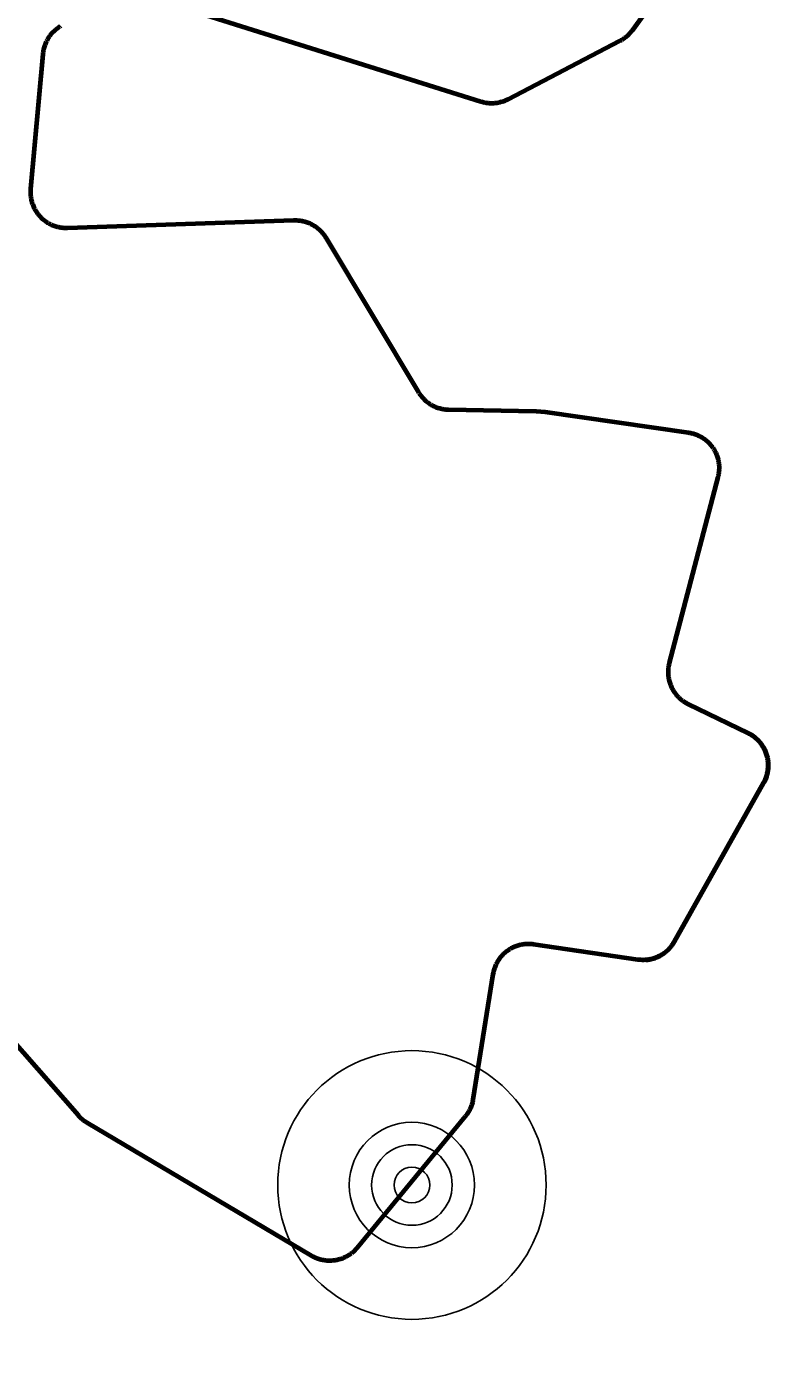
# Model space of a CAD drawing. Extents: x -1643653 to 4543381, y 1624270 to 13878484.
# Drawn here: x 696905 to 698988, y 8948185 to 8951899 of the extents above; entities that cross this region are included whole.
import ezdxf

# ---------------------------------------------------------------- set-up
doc = ezdxf.new("R2010")
doc.units = 0
doc.header["$LTSCALE"] = 160
for name, color, linetype, lineweight in [('15', 7, 'Continuous', 25), ('60', 7, 'Continuous', 13), ('61', 7, 'Continuous', 70)]:
    doc.layers.add(name, color=color, linetype=linetype, lineweight=lineweight)

msp = doc.modelspace()

# ---------------------------------------------------------------- linework, layer by layer
at = {"layer": '15'}
for radius in [375, 175, 112.5, 50]:
    msp.add_circle((697981.3, 8948665.8), radius, dxfattribs=at)
at = {"layer": '60', "lineweight": 25}
msp.add_spline([(814781, 9009175.5), (814787.2, 9009173.4), (814796.9, 9009173.4), (814799.4, 9009172.4), (814805.1, 9009174.5), (814805.6, 9009176.5), (814811.7, 9009179.5), (814811.7, 9009179.5), (814801.5, 9009181), (814790.7, 9009181.5), (814784.1, 9009183.1), (814777.4, 9009185.1), (814778.4, 9009175.5)], degree=3, dxfattribs=at)
at = {"layer": '61'}
for points in [[(698954.1, 8952383.9), (698596.3, 8951888.6), (698594.7, 8951886.3), (698592.9, 8951884.1), (698591.1, 8951882), (698589.2, 8951879.8), (698587.3, 8951877.8), (698585.3, 8951875.8), (698583.2, 8951873.8), (698581.1, 8951871.9), (698579, 8951870.1), (698576.8, 8951868.3), (698574.5, 8951866.6), (698572.2, 8951865), (698569.9, 8951863.4), (698567.5, 8951861.9), (698565.1, 8951860.4), (698562.6, 8951859.1), (698561.5, 8951858.5), (698250.3, 8951696.2), (698247.8, 8951695), (698245.2, 8951693.8), (698242.6, 8951692.6), (698240, 8951691.6), (698237.3, 8951690.6), (698234.7, 8951689.7), (698232, 8951688.9), (698229.2, 8951688.1), (698226.5, 8951687.5), (698223.7, 8951686.9), (698220.9, 8951686.3), (698218.1, 8951685.9), (698215.3, 8951685.6), (698212.5, 8951685.3), (698209.7, 8951685.1), (698206.9, 8951685), (698204, 8951684.9), (698201.2, 8951685), (698198.4, 8951685.1), (698195.6, 8951685.3), (698192.8, 8951685.6), (698189.9, 8951685.9), (698187.2, 8951686.3), (698184.4, 8951686.9), (698181.6, 8951687.5), (698178.9, 8951688.1), (698176.1, 8951688.9), (698174, 8951689.5), (697226, 8951988)], [(696999.8, 8951900.3), (696997.4, 8951898.8), (696995, 8951897.3), (696992.7, 8951895.8), (696990.4, 8951894.1), (696988.1, 8951892.4), (696985.9, 8951890.6), (696983.8, 8951888.8), (696981.7, 8951886.9), (696979.7, 8951884.9), (696977.7, 8951882.9), (696975.7, 8951880.8), (696973.9, 8951878.7), (696972.1, 8951876.5), (696970.3, 8951874.3), (696968.6, 8951872), (696967, 8951869.7), (696965.5, 8951867.4), (696964, 8951865), (696962.6, 8951862.5), (696961.2, 8951860), (696959.9, 8951857.5)], [(696959.9, 8951857.5), (696958.7, 8951854.9), (696957.6, 8951852.3), (696956.5, 8951849.7), (696955.6, 8951847.1), (696954.7, 8951844.4), (696953.8, 8951841.7), (696953.1, 8951839), (696952.4, 8951836.2), (696951.8, 8951833.4), (696951.3, 8951830.7), (696950.8, 8951827.9), (696950.5, 8951825.1), (696950.2, 8951822.8), (696915.8, 8951446.8), (696915.6, 8951444), (696915.5, 8951441.2), (696915.4, 8951438.3), (696915.5, 8951435.5), (696915.6, 8951432.7), (696915.7, 8951429.9), (696916, 8951427.1), (696916.3, 8951424.2), (696916.8, 8951421.5), (696917.3, 8951418.7), (696917.8, 8951415.9), (696918.5, 8951413.2), (696919.2, 8951410.4), (696920, 8951407.7), (696920.9, 8951405), (696921.9, 8951402.4), (696922.9, 8951399.7), (696924, 8951397.1), (696925.2, 8951394.6), (696926.5, 8951392), (696927.8, 8951389.5), (696929.2, 8951387.1), (696930.7, 8951384.7), (696932.2, 8951382.3), (696933.8, 8951380), (696935.5, 8951377.7), (696937.2, 8951375.4), (696939, 8951373.2), (696940.8, 8951371.1), (696942.8, 8951369), (696944.7, 8951367), (696946.8, 8951365), (696948.8, 8951363.1), (696951, 8951361.2), (696953.2, 8951359.5), (696955.4, 8951357.7), (696957.7, 8951356.1), (696960, 8951354.5), (696962.4, 8951352.9), (696964.8, 8951351.5), (696967.3, 8951350.1), (696969.8, 8951348.7), (696972.3, 8951347.5), (696974.9, 8951346.3), (696977.5, 8951345.2), (696980.1, 8951344.2), (696982.8, 8951343.2), (696985.5, 8951342.3), (696988.2, 8951341.5), (696990.9, 8951340.8), (696993.7, 8951340.1), (696996.4, 8951339.5), (696999.2, 8951339), (697002, 8951338.6), (697004.8, 8951338.3), (697007.6, 8951338), (697010.5, 8951337.8), (697013.3, 8951337.7), (697016.1, 8951337.7), (697018.8, 8951337.8), (697651.8, 8951358.8), (697654.7, 8951358.8), (697657.5, 8951358.8), (697660.3, 8951358.7), (697663.1, 8951358.5), (697666, 8951358.3), (697668.8, 8951357.9), (697671.6, 8951357.5), (697674.3, 8951357), (697677.1, 8951356.4), (697679.9, 8951355.7), (697682.6, 8951355), (697685.3, 8951354.2), (697688, 8951353.3), (697690.6, 8951352.3), (697693.3, 8951351.3), (697695.9, 8951350.2), (697698.4, 8951349), (697701, 8951347.7), (697703.5, 8951346.4), (697705.9, 8951345), (697708.3, 8951343.5), (697710.7, 8951342), (697713, 8951340.4), (697715.3, 8951338.7), (697717.6, 8951337)], [(697717.6, 8951337), (697719.7, 8951335.2), (697721.9, 8951333.3), (697724, 8951331.4), (697726, 8951329.4), (697728, 8951327.4), (697729.9, 8951325.3), (697731.7, 8951323.2), (697733.5, 8951321), (697735.2, 8951318.8), (697736.9, 8951316.5), (697738.5, 8951314.1), (697740, 8951311.7), (697740.9, 8951310.3), (697999.6, 8950878.9), (698001.1, 8950876.5), (698002.6, 8950874.1), (698004.2, 8950871.8), (698005.9, 8950869.5), (698007.7, 8950867.3), (698009.5, 8950865.1), (698011.4, 8950863), (698013.3, 8950861), (698015.3, 8950859), (698017.3, 8950857), (698019.4, 8950855.1), (698021.6, 8950853.3), (698023.8, 8950851.5), (698026.1, 8950849.8), (698028.3, 8950848.1), (698030.7, 8950846.6), (698033.1, 8950845.1), (698035.5, 8950843.6), (698038, 8950842.2), (698040.5, 8950840.9), (698043.1, 8950839.7), (698045.6, 8950838.5), (698048.2, 8950837.5), (698050.9, 8950836.4), (698053.6, 8950835.5), (698056.2, 8950834.6), (698059, 8950833.9), (698061.7, 8950833.2), (698064.5, 8950832.5), (698067.2, 8950832), (698070, 8950831.5), (698072.8, 8950831.1), (698075.6, 8950830.8), (698078.5, 8950830.6), (698081.3, 8950830.4), (698083.6, 8950830.3), (698328.8, 8950826.1), (698354, 8950824), (698753.7, 8950766.2), (698756.5, 8950765.7), (698759.3, 8950765.2), (698762.1, 8950764.6), (698764.8, 8950763.9), (698767.5, 8950763.2), (698770.2, 8950762.3), (698772.9, 8950761.4), (698775.6, 8950760.4), (698778.2, 8950759.4), (698780.8, 8950758.2), (698783.3, 8950757), (698785.8, 8950755.8), (698788.3, 8950754.4), (698790.8, 8950753), (698793.2, 8950751.5), (698795.5, 8950750), (698797.9, 8950748.3), (698800.1, 8950746.6), (698802.3, 8950744.9), (698804.5, 8950743.1), (698806.7, 8950741.2), (698808.7, 8950739.3), (698810.7, 8950737.3), (698812.7, 8950735.2), (698814.6, 8950733.1), (698816.4, 8950731), (698818.2, 8950728.8), (698819.9, 8950726.5), (698821.5, 8950724.2), (698823.1, 8950721.9), (698824.6, 8950719.5), (698826.1, 8950717.1), (698827.5, 8950714.6), (698828.8, 8950712.1), (698830, 8950709.5), (698831.2, 8950707), (698832.2, 8950704.3), (698833.2, 8950701.7), (698834.2, 8950699), (698835.1, 8950696.3), (698835.8, 8950693.6), (698836.5, 8950690.9), (698837.2, 8950688.1), (698837.7, 8950685.4), (698838.2, 8950682.6), (698838.6, 8950679.8), (698838.9, 8950677)], [(698838.9, 8950677), (698839.2, 8950674.2), (698839.3, 8950671.3), (698839.4, 8950668.5), (698839.4, 8950665.7), (698839.3, 8950662.8), (698839.1, 8950660), (698838.9, 8950657.2), (698838.6, 8950654.4), (698838.2, 8950651.6), (698837.7, 8950648.8), (698837.1, 8950646), (698836.5, 8950643.3), (698836.1, 8950641.8), (698700.2, 8950123.5), (698699.5, 8950120.7), (698698.9, 8950118), (698698.4, 8950115.2), (698697.9, 8950112.4), (698697.6, 8950109.6), (698697.3, 8950106.8), (698697.1, 8950103.9), (698696.9, 8950101.1), (698696.9, 8950098.3), (698696.9, 8950095.5), (698697.1, 8950092.6), (698697.2, 8950089.8), (698697.5, 8950087), (698697.9, 8950084.2), (698698.3, 8950081.4), (698698.8, 8950078.6), (698699.4, 8950075.8), (698700.1, 8950073.1), (698700.8, 8950070.4), (698701.6, 8950067.7), (698702.5, 8950065), (698703.5, 8950062.3), (698704.6, 8950059.7), (698705.7, 8950057.1), (698706.9, 8950054.5), (698708.2, 8950052), (698709.5, 8950049.5), (698710.9, 8950047.1), (698712.4, 8950044.7), (698713.9, 8950042.3), (698715.5, 8950040), (698717.2, 8950037.7), (698719, 8950035.5), (698720.8, 8950033.3), (698722.6, 8950031.2), (698724.5, 8950029.1), (698726.5, 8950027.1), (698728.6, 8950025.1), (698730.6, 8950023.2), (698732.8, 8950021.3), (698735, 8950019.6), (698737.2, 8950017.8), (698739.5, 8950016.2), (698741.9, 8950014.6), (698744.2, 8950013.1), (698746.7, 8950011.6), (698749.1, 8950010.2), (698751.6, 8950008.9), (698753.4, 8950008.1), (698920.2, 8949927.4), (698922.8, 8949926.1), (698925.3, 8949924.8), (698927.7, 8949923.4), (698930.1, 8949921.9), (698932.5, 8949920.3), (698934.8, 8949918.7), (698937.1, 8949917.1), (698939.3, 8949915.3), (698941.5, 8949913.5), (698943.7, 8949911.7), (698945.7, 8949909.7), (698947.7, 8949907.8), (698949.7, 8949905.7), (698951.6, 8949903.6), (698953.5, 8949901.5), (698955.2, 8949899.3), (698957, 8949897), (698958.6, 8949894.7), (698960.2, 8949892.4), (698961.7, 8949890), (698963.2, 8949887.6), (698964.6, 8949885.1), (698965.9, 8949882.6), (698967.1, 8949880.1), (698968.3, 8949877.5), (698969.4, 8949874.9), (698970.4, 8949872.3), (698971.4, 8949869.6), (698972.2, 8949866.9), (698973.1, 8949864.2), (698973.8, 8949861.5), (698974.4, 8949858.7), (698975, 8949856), (698975.5, 8949853.2), (698975.9, 8949850.4), (698976.2, 8949847.6)], [(698635.2, 8949294.1), (698638, 8949294.4), (698640.8, 8949294.8), (698643.6, 8949295.2), (698646.4, 8949295.7), (698649.1, 8949296.3), (698651.9, 8949297), (698654.6, 8949297.7), (698657.3, 8949298.5), (698660, 8949299.4), (698662.7, 8949300.4), (698665.3, 8949301.4), (698667.9, 8949302.5), (698670.4, 8949303.7), (698673, 8949305), (698675.5, 8949306.3), (698677.9, 8949307.7), (698680.3, 8949309.2), (698682.7, 8949310.8), (698685, 8949312.4), (698687.3, 8949314), (698689.5, 8949315.8), (698691.7, 8949317.6), (698693.9, 8949319.4), (698695.9, 8949321.3), (698698, 8949323.3), (698699.9, 8949325.4), (698701.8, 8949327.5), (698703.7, 8949329.6), (698705.5, 8949331.8), (698707.2, 8949334), (698708.8, 8949336.3), (698710.4, 8949338.7), (698712, 8949341), (698713.4, 8949343.5), (698714.2, 8949344.8), (698963.9, 8949788.3), (698965.2, 8949790.8), (698966.5, 8949793.3), (698967.7, 8949795.8), (698968.8, 8949798.4), (698969.9, 8949801.1), (698970.9, 8949803.7), (698971.8, 8949806.4), (698972.7, 8949809.1), (698973.4, 8949811.8), (698974.1, 8949814.6), (698974.7, 8949817.3), (698975.2, 8949820.1), (698975.7, 8949822.9), (698976, 8949825.7), (698976.3, 8949828.5), (698976.5, 8949831.3), (698976.7, 8949834.2), (698976.7, 8949837), (698976.7, 8949839.8), (698976.6, 8949842.6), (698976.4, 8949845.5), (698976.1, 8949848.3), (698975.8, 8949851.1), (698975.3, 8949853.9), (698974.8, 8949856.7), (698974.2, 8949859.4), (698973.6, 8949862.2), (698972.8, 8949864.9), (698972, 8949867.6), (698971.1, 8949870.3), (698970.2, 8949873), (698969.1, 8949875.6), (698968, 8949878.2), (698966.8, 8949880.8), (698965.6, 8949883.3), (698964.2, 8949885.8), (698962.8, 8949888.2), (698961.3, 8949890.6), (698959.8, 8949893), (698958.2, 8949895.3), (698956.5, 8949897.6), (698954.8, 8949899.8), (698953, 8949902), (698951.1, 8949904.2), (698949.2, 8949906.2), (698947.2, 8949908.3), (698945.2, 8949910.2), (698943.1, 8949912.1), (698941, 8949914), (698938.8, 8949915.8), (698936.5, 8949917.5), (698934.2, 8949919.2), (698931.9, 8949920.8), (698929.5, 8949922.3), (698927.1, 8949923.7), (698924.6, 8949925.1), (698922.1, 8949926.5), (698920.2, 8949927.4), (698753.4, 8950008.1), (698750.8, 8950009.3), (698748.3, 8950010.7), (698745.9, 8950012.1), (698743.5, 8950013.6), (698741.1, 8950015.1)], [(698976.2, 8949847.6), (698976.5, 8949844.7), (698976.6, 8949841.9), (698976.7, 8949839.1), (698976.7, 8949836.3), (698976.6, 8949833.4), (698976.5, 8949830.6), (698976.3, 8949827.8), (698976, 8949825), (698975.6, 8949822.2), (698975.1, 8949819.4), (698974.6, 8949816.6), (698973.9, 8949813.8), (698973.2, 8949811.1), (698972.4, 8949808.4), (698971.6, 8949805.7), (698970.7, 8949803), (698969.6, 8949800.4), (698968.6, 8949797.8), (698967.4, 8949795.2), (698966.2, 8949792.6), (698964.9, 8949790.1), (698963.9, 8949788.3), (698714.2, 8949344.8), (698712.7, 8949342.3), (698711.2, 8949339.9), (698709.7, 8949337.5), (698708.1, 8949335.2), (698706.4, 8949333), (698704.6, 8949330.7), (698702.8, 8949328.6), (698700.9, 8949326.5), (698699, 8949324.4), (698697, 8949322.4), (698695, 8949320.4), (698692.8, 8949318.5), (698690.7, 8949316.7), (698688.5, 8949314.9), (698686.2, 8949313.2), (698683.9, 8949311.6), (698681.6, 8949310), (698679.2, 8949308.5), (698676.8, 8949307.1), (698674.3, 8949305.7), (698671.8, 8949304.4), (698669.2, 8949303.2), (698666.6, 8949302), (698664, 8949300.9), (698661.4, 8949299.9), (698658.7, 8949299), (698656, 8949298.1), (698653.3, 8949297.3), (698650.6, 8949296.6), (698647.8, 8949296), (698645, 8949295.4), (698642.2, 8949295), (698639.4, 8949294.6), (698636.6, 8949294.3), (698633.8, 8949294), (698631, 8949293.9), (698628.2, 8949293.8), (698625.3, 8949293.8), (698622.5, 8949293.9), (698619.7, 8949294.1), (698616.9, 8949294.3), (698614.1, 8949294.7), (698612.6, 8949294.8), (698321, 8949337.3), (698318.2, 8949337.7), (698315.3, 8949338), (698312.5, 8949338.2), (698309.7, 8949338.3), (698306.9, 8949338.4), (698304.1, 8949338.3), (698301.2, 8949338.2), (698298.4, 8949338.1), (698295.6, 8949337.8), (698292.8, 8949337.4), (698290, 8949337), (698287.2, 8949336.5), (698284.4, 8949335.9), (698281.7, 8949335.2), (698279, 8949334.5), (698276.2, 8949333.7), (698273.6, 8949332.8), (698270.9, 8949331.8), (698268.3, 8949330.8), (698265.7, 8949329.7), (698263.1, 8949328.5), (698260.6, 8949327.2), (698258.1, 8949325.9), (698255.6, 8949324.5), (698253.2, 8949323), (698250.8, 8949321.4), (698248.5, 8949319.8), (698246.2, 8949318.2), (698244, 8949316.4), (698241.8, 8949314.6), (698239.7, 8949312.8), (698237.6, 8949310.8), (698235.6, 8949308.9)], [(698235.6, 8949308.9), (698233.6, 8949306.8), (698231.7, 8949304.7), (698229.9, 8949302.6), (698228.1, 8949300.4), (698226.4, 8949298.2), (698224.7, 8949295.9), (698223.1, 8949293.5), (698221.6, 8949291.2), (698220.1, 8949288.7), (698218.8, 8949286.3), (698217.4, 8949283.8), (698216.2, 8949281.2), (698215, 8949278.7), (698213.9, 8949276), (698212.9, 8949273.4), (698211.9, 8949270.8), (698211.1, 8949268.1), (698210.2, 8949265.3), (698209.5, 8949262.6), (698208.9, 8949259.9), (698208.3, 8949257.1), (698207.8, 8949254.3), (698207.8, 8949254.2), (698151.8, 8948904.6), (698151.3, 8948901.8), (698150.7, 8948899.1), (698150.1, 8948896.3), (698149.3, 8948893.6), (698148.6, 8948890.9), (698147.7, 8948888.2), (698146.7, 8948885.5), (698145.7, 8948882.9), (698144.6, 8948880.3), (698143.4, 8948877.7), (698142.2, 8948875.2), (698140.9, 8948872.7), (698139.5, 8948870.2), (698138, 8948867.8), (698136.5, 8948865.4), (698134.9, 8948863), (698133.2, 8948860.8), (698131.5, 8948858.5), (698130.2, 8948856.9), (697828.7, 8948490.7), (697826.8, 8948488.5), (697825, 8948486.4), (697823, 8948484.4), (697821, 8948482.4), (697818.9, 8948480.4), (697816.8, 8948478.6), (697814.7, 8948476.7), (697812.4, 8948475), (697810.2, 8948473.3), (697807.8, 8948471.7), (697805.5, 8948470.1), (697803.1, 8948468.6), (697800.7, 8948467.2), (697798.2, 8948465.8), (697795.7, 8948464.6), (697793.1, 8948463.3), (697790.5, 8948462.2), (697787.9, 8948461.1), (697785.2, 8948460.1), (697782.6, 8948459.2), (697779.9, 8948458.4), (697777.1, 8948457.6), (697774.4, 8948456.9), (697771.6, 8948456.3), (697768.9, 8948455.8), (697766.1, 8948455.3), (697763.3, 8948455), (697760.5, 8948454.7), (697757.6, 8948454.5), (697754.8, 8948454.3), (697752, 8948454.3), (697749.2, 8948454.3), (697746.3, 8948454.4), (697743.5, 8948454.6), (697740.7, 8948454.8), (697737.9, 8948455.2), (697735.1, 8948455.6), (697732.3, 8948456.1), (697729.5, 8948456.7), (697726.8, 8948457.3), (697724.1, 8948458.1), (697721.3, 8948458.9), (697718.7, 8948459.8), (697716, 8948460.8), (697713.4, 8948461.8), (697710.8, 8948462.9), (697708.2, 8948464.1), (697705.7, 8948465.4), (697703.2, 8948466.7), (697700.7, 8948468.1), (697700.5, 8948468.2), (697073.7, 8948839.7), (697071.2, 8948841.2), (697068.9, 8948842.8), (697066.6, 8948844.4), (697064.3, 8948846)], [(697064.3, 8948846), (697062, 8948847.8), (697059.9, 8948849.6), (697057.7, 8948851.4), (697055.7, 8948853.4), (697053.6, 8948855.3), (697051.7, 8948857.4), (697049.8, 8948859.5), (697049.6, 8948859.6), (696821.6, 8949118.2)]]:
    msp.add_lwpolyline(points, dxfattribs=at)

doc.saveas('drawing.dxf')
